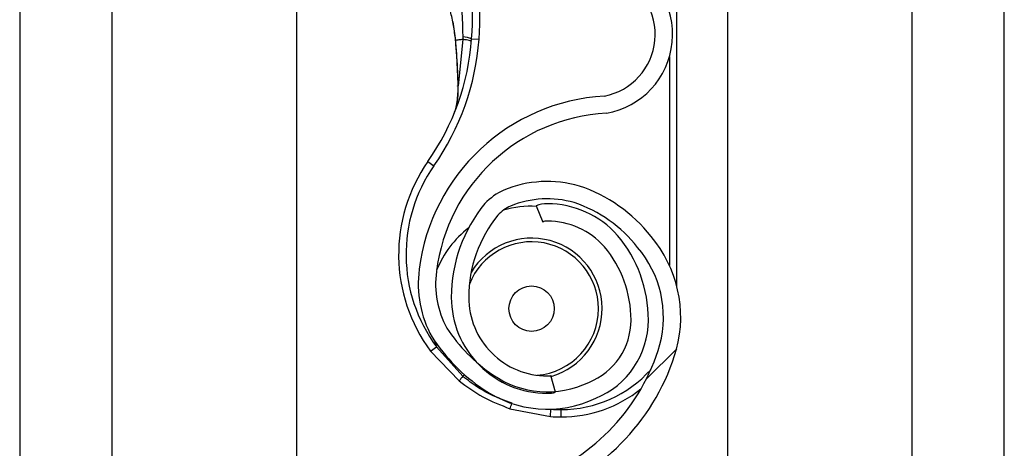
# Model space of a CAD drawing. Header units: inches. Extents: x 170 to 284, y 215 to 248.
# Tile 451 of 656: x 210.7562 to 210.8931, y 224.158 to 224.2177. Entities that reach past the tile are written whole.
import ezdxf

# ---------------------------------------------------------------- set-up
doc = ezdxf.new("R2010")
doc.units = ezdxf.units.IN
doc.header["$LTSCALE"] = 0.25
doc.header["$MEASUREMENT"] = 0
doc.layers.add('RH FRONT OF HOOD', color=7, linetype='Continuous')
pattern_1 = [(45, (200.7563139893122, 218.4993357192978), (-0.03026527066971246, 0.03026527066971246), [])]

msp = doc.modelspace()

# ---------------------------------------------------------------- hatches: boundary and pattern name
at = {"layer": 'RH FRONT OF HOOD'}
h = msp.add_hatch(dxfattribs=at)
h.set_pattern_fill('ANSI31', color=256, scale=0.34241245, angle=2.8e-322, style=0)
h.set_pattern_definition(pattern_1)
edge = h.paths.add_edge_path(flags=0)
edge.add_arc((210.829581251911, 224.1879290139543), 0.001712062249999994, 450.0000000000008, 472.2104203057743)
edge.add_line((210.8289340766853, 224.1895140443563), (210.8280215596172, 224.191748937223))
edge.add_arc((210.829581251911, 224.1879290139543), 0.004126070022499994, 449.9999999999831, 472.2104203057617, ccw=False)
edge.add_arc((210.829581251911, 224.1790262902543), 0.01302879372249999, 401.4761673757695, 449.99999999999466, ccw=False)
edge.add_arc((210.825335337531, 224.1758760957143), 0.01830194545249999, 360, 400.06137300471, ccw=False)
edge.add_arc((210.831875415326, 224.1758760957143), 0.01176186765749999, 292.1408576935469, 360, ccw=False)
edge.add_arc((210.829581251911, 224.1791290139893), 0.01566536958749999, 235.2570680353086, 295.4307998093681, ccw=False)
edge.add_arc((210.834820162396, 224.1872441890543), 0.02532140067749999, 212.8542481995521, 235.9809333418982, ccw=False)
edge.add_arc((210.826670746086, 224.1808753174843), 0.01504902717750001, 172.1557183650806, 209.3146496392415, ccw=False)
edge.add_arc((210.839100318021, 224.1795399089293), 0.02754708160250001, 453.308503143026, 532.9325737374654, ccw=False)
edge.add_arc((210.835847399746, 224.2156301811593), 0.008748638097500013, 280.9586189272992, 427.9414322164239)
edge.add_arc((210.8557071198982, 224.2779834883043), 0.05672062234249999, 179.5706357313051, 253.00989973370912, ccw=False)
edge.add_arc((211.014038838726, 224.2791819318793), 0.2150521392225, 163.4260275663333, 180.2060536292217, ccw=False)
edge.add_arc((210.835265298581, 224.3313313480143), 0.02884824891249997, 465.15884346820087, 521.4137567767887, ccw=False)
edge.add_arc((210.817939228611, 224.3858776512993), 0.0284373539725, 290.1205938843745, 343.7190675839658)
edge.add_arc((210.830779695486, 224.3817002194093), 0.01494630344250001, 345.2914408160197, 400.5471921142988)
edge.add_arc((210.827355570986, 224.3798854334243), 0.0187470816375, 397.9578745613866, 431.4396159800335)
edge.add_arc((210.829581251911, 224.3847134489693), 0.0134739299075, 433.877557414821, 472.2736457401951)
edge.add_arc((210.827013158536, 224.3917329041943), 0.006011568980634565, 474.982532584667, 495.7175736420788)
edge.add_arc((210.836806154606, 224.3844737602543), 0.01816498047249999, 500.8992600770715, 540.0000000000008)
edge.add_arc((210.829581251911, 224.3844737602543), 0.01094007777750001, 180, 270)
edge.add_arc((210.829581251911, 224.3753998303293), 0.001866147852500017, 270, 285.642246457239)
edge.add_line((210.8300844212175, 224.3736027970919), (210.8307353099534, 224.3712781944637))
edge.add_arc((210.829581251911, 224.3753998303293), 0.004280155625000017, 270.00000000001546, 285.6422464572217, ccw=False)
edge.add_arc((210.829581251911, 224.3844737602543), 0.01335408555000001, 179.9999999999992, 270.00000000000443, ccw=False)
edge.add_arc((210.836806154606, 224.3844737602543), 0.020578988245, 500.61135831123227, 540, ccw=False)
edge.add_arc((210.827013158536, 224.3917329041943), 0.008425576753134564, 474.57766718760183, 496.4997109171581, ccw=False)
edge.add_arc((210.829581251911, 224.3847134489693), 0.01588793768, 433.6903022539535, 472.4705806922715, ccw=False)
edge.add_arc((210.827355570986, 224.3798854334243), 0.02116108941, 398.1045307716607, 431.57717173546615, ccw=False)
edge.add_arc((210.830779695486, 224.3817002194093), 0.01736031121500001, 345.180248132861, 400.3658533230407, ccw=False)
edge.add_arc((210.817939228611, 224.3858776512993), 0.030851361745, 289.9181572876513, 343.77953759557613, ccw=False)
edge.add_arc((210.835265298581, 224.3313313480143), 0.02643424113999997, 464.9417095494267, 521.3236131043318)
edge.add_arc((211.014038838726, 224.2791819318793), 0.21263813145, 523.4376684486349, 540.2096895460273)
edge.add_arc((210.8557071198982, 224.2779834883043), 0.05430661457, 539.5566266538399, 613.1145348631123)
edge.add_arc((210.835847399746, 224.2156301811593), 0.01116264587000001, 280.0610388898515, 428.5290871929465, ccw=False)
edge.add_arc((210.839100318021, 224.1795399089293), 0.02513307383, 452.9714001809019, 532.9706577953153)
edge.add_arc((210.826670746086, 224.1808753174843), 0.01263501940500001, 532.0830472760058, 568.9826967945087)
edge.add_arc((210.834820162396, 224.1872441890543), 0.022907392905, 213.0443063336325, 236.0197152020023)
edge.add_arc((210.829581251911, 224.1791290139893), 0.01325136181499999, 235.1922404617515, 295.7352497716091)
edge.add_arc((210.831875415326, 224.1758760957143), 0.009347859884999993, 291.7225241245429, 360)
edge.add_arc((210.825335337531, 224.1758760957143), 0.01588793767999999, 360, 399.952178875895)
edge.add_arc((210.829581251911, 224.1790262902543), 0.01061478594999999, 401.6345013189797, 450.0000000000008)
h = msp.add_hatch(dxfattribs=at)
h.set_pattern_fill('ANSI31', color=256, scale=0.34241245, angle=2.8e-322, style=0)
h.set_pattern_definition(pattern_1)
edge = h.paths.add_edge_path(flags=0)
edge.add_arc((210.829581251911, 223.9824815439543), 0.001712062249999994, 450.0000000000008, 472.2104203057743)
edge.add_line((210.8289340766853, 223.9840665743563), (210.8280215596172, 223.986301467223))
edge.add_arc((210.829581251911, 223.9824815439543), 0.004126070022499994, 450, 472.2104203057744, ccw=False)
edge.add_arc((210.829581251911, 223.9735788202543), 0.01302879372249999, 401.47616737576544, 450, ccw=False)
edge.add_arc((210.825335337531, 223.9704286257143), 0.01830194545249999, 359.99999999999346, 400.0613730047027, ccw=False)
edge.add_arc((210.831875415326, 223.9704286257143), 0.01176186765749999, 292.1408576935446, 359.99999999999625, ccw=False)
edge.add_arc((210.829581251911, 223.9736815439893), 0.01566536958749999, 235.2570680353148, 295.4307998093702, ccw=False)
edge.add_arc((210.834820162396, 223.9817967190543), 0.02532140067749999, 212.8542481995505, 235.980933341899, ccw=False)
edge.add_arc((210.826670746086, 223.9754278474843), 0.01504902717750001, 172.1557183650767, 209.3146496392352, ccw=False)
edge.add_arc((210.839100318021, 223.9740924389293), 0.02754708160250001, 453.30850314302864, 532.9325737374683, ccw=False)
edge.add_arc((210.835847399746, 224.0101827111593), 0.008748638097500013, 280.9586189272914, 427.9414322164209)
edge.add_arc((210.8557071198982, 224.0725360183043), 0.05672062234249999, 179.5706357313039, 253.00989973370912, ccw=False)
edge.add_arc((211.014038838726, 224.0737344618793), 0.2150521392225, 163.4260275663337, 180.2060536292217, ccw=False)
edge.add_arc((210.835265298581, 224.1258838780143), 0.02884824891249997, 465.1588434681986, 521.4137567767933, ccw=False)
edge.add_arc((210.817939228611, 224.1804301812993), 0.0284373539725, 290.1205938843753, 343.7190675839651)
edge.add_arc((210.830779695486, 224.1762527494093), 0.01494630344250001, 345.2914408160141, 400.5471921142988)
edge.add_arc((210.827355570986, 224.1744379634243), 0.0187470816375, 397.9578745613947, 431.4396159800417)
edge.add_arc((210.829581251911, 224.1792659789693), 0.0134739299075, 433.877557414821, 472.273645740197)
edge.add_arc((210.827013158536, 224.1862854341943), 0.006011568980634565, 474.9825325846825, 495.7175736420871)
edge.add_arc((210.836806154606, 224.1790262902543), 0.01816498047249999, 500.8992600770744, 539.9999999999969)
edge.add_arc((210.829581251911, 224.1790262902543), 0.01094007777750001, 539.9999999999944, 630.0000000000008)
edge.add_arc((210.829581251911, 224.1699523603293), 0.001866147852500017, 270, 285.6422464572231)
edge.add_line((210.8300844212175, 224.1681553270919), (210.8307353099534, 224.1658307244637))
edge.add_arc((210.829581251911, 224.1699523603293), 0.004280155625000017, 269.9999999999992, 285.6422464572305, ccw=False)
edge.add_arc((210.829581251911, 224.1790262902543), 0.01335408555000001, 179.9999999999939, 269.9999999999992, ccw=False)
edge.add_arc((210.836806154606, 224.1790262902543), 0.020578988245, 500.6113583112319, 539.9999999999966, ccw=False)
edge.add_arc((210.827013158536, 224.1862854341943), 0.008425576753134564, 474.57766718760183, 496.4997109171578, ccw=False)
edge.add_arc((210.829581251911, 224.1792659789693), 0.01588793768, 433.690302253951, 472.4705806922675, ccw=False)
edge.add_arc((210.827355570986, 224.1744379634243), 0.02116108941, 398.10453077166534, 431.5771717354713, ccw=False)
edge.add_arc((210.830779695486, 224.1762527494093), 0.01736031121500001, 345.180248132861, 400.36585332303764, ccw=False)
edge.add_arc((210.817939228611, 224.1804301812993), 0.030851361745, 289.91815728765, 343.7795375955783, ccw=False)
edge.add_arc((210.835265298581, 224.1258838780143), 0.02643424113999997, 464.9417095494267, 521.3236131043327)
edge.add_arc((211.014038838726, 224.0737344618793), 0.21263813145, 523.4376684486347, 540.2096895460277)
edge.add_arc((210.8557071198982, 224.0725360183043), 0.05430661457, 539.5566266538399, 613.1145348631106)
edge.add_arc((210.835847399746, 224.0101827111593), 0.01116264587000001, 280.0610388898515, 428.5290871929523, ccw=False)
edge.add_arc((210.839100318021, 223.9740924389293), 0.02513307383, 452.971400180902, 532.9706577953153)
edge.add_arc((210.826670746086, 223.9754278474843), 0.01263501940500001, 532.0830472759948, 568.9826967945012)
edge.add_arc((210.834820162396, 223.9817967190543), 0.022907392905, 213.0443063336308, 236.0197152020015)
edge.add_arc((210.829581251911, 223.9736815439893), 0.01325136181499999, 235.1922404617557, 295.7352497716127)
edge.add_arc((210.831875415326, 223.9704286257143), 0.009347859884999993, 291.7225241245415, 359.9999999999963)
edge.add_arc((210.825335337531, 223.9704286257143), 0.01588793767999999, 359.9999999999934, 399.9521788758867)
edge.add_arc((210.829581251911, 223.9735788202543), 0.01061478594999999, 401.6345013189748, 450.0000000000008)

# ---------------------------------------------------------------- linework, layer by layer
for p, q in [((210.8931489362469, 220.1392235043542), (210.8931489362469, 224.3919861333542)), ((210.8546275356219, 224.3444764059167), (210.8546275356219, 220.1798849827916)), ((210.8803084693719, 224.3444764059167), (210.8803084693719, 220.1392235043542)), ((210.8931489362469, 220.1392235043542), (210.8931489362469, 224.3444764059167)), ((210.7561839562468, 224.2506718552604), (210.7561839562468, 220.1392235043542)), ((210.7690244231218, 220.1392235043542), (210.7690244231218, 224.2497177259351)), ((210.7947053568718, 224.2478094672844), (210.7947053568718, 224.080238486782)), ((210.8475911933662, 224.1805833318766), (210.8475911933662, 224.2330055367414)), ((210.8164238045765, 224.2173562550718), (210.8167886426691, 224.2147771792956)), ((210.8168306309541, 224.2146248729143), (210.8168166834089, 224.214792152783)), ((210.8178317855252, 224.2149210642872), (210.8171816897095, 224.2084870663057)), ((210.8190535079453, 224.2150202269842), (210.8200779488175, 224.214944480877)), ((210.8465639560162, 224.2125060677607), (210.8465639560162, 224.1834803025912)), ((210.8129731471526, 224.1979321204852), (210.813815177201, 224.197343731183)), ((210.8280215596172, 224.1917489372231), (210.8289340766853, 224.1895140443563)), ((210.8133370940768, 224.1715371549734), (210.8141625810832, 224.1721485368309)), ((210.813821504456, 224.1730939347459), (210.8141625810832, 224.1721485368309)), ((210.8178218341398, 224.1680564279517), (210.8141625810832, 224.1721485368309)), ((210.8133370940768, 224.1715371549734), (210.8173154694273, 224.1673924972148)), ((210.8178218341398, 224.1680564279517), (210.8180455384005, 224.1682761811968)), ((210.8307353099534, 224.1658307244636), (210.8300844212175, 224.1681553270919)), ((210.8243828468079, 224.1635375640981), (210.8300214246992, 224.1624366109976)), ((210.8300214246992, 224.1624366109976), (210.8300885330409, 224.1634616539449)), ((210.8314978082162, 224.1623883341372), (210.8314978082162, 224.1634155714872))]:
    msp.add_line(p, q, dxfattribs=at)
at = {"layer": 'RH FRONT OF HOOD', "flags": 128}
msp.add_lwpolyline([(210.8171481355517, 224.2084183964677), (210.8171203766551, 224.2084259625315), (210.8171013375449, 224.2084343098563), (210.8170915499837, 224.2084432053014), (210.8170912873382, 224.2084524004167), (210.8171005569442, 224.2084616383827), (210.8171190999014, 224.2084706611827), (210.8171463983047, 224.20847921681), (210.8171816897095, 224.2084870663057)], dxfattribs=at)
at = {"layer": 'RH FRONT OF HOOD'}
msp.add_circle((210.8273888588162, 224.1774544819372), 0.00315523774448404, dxfattribs=at)
for centre, radius, start, end in [((210.7760269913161, 224.2182015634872), 0.04417120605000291, 355.7713036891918, 16.9484674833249), ((210.7760269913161, 224.2182015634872), 0.04314396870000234, 355.771303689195, 16.94846748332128), ((210.835847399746, 224.2156301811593), 0.01116264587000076, 280.0610388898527, 68.52908719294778), ((210.835847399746, 224.2156301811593), 0.008748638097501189, 280.9586189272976, 67.94143221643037), ((210.7849054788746, 224.2175450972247), 0.03424124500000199, 325.055123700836, 355.771303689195), ((210.7849054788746, 224.2175450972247), 0.03526848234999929, 325.055123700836, 355.7713036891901), ((210.8168402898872, 224.2144470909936), 0.0001780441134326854, 93.10983559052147, 110.0707638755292), ((210.8167935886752, 224.214644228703), 3.319259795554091e-05, 244.2889319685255, 282.2874080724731), ((210.8177746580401, 224.2117612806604), 0.003500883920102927, 68.57435782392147, 89.04261803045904), ((210.839100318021, 224.1795399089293), 0.02754708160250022, 93.30850314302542, 172.9325737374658), ((210.839100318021, 224.1795399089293), 0.02513307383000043, 92.9714001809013, 172.9706577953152), ((210.8314978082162, 224.1849875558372), 0.02259922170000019, 145.055123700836, 216.5248216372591), ((210.8314978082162, 224.1849875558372), 0.02157198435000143, 145.055123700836, 216.5248216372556), ((210.827013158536, 224.1862854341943), 0.008425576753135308, 114.5776671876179, 136.4997109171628), ((210.829581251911, 224.1792659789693), 0.01588793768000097, 73.69030225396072, 112.4705806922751), ((210.827355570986, 224.1744379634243), 0.02116108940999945, 38.10453077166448, 71.57717173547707), ((210.829581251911, 224.1792659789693), 0.01347392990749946, 73.87755741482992, 112.2736457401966), ((210.836806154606, 224.1790262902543), 0.02057898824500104, 140.6113583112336, 179.9999999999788), ((210.827013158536, 224.1862854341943), 0.006011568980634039, 114.9825325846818, 135.7175736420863), ((210.8273888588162, 224.1774544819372), 0.01425087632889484, 87.35889654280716, 105.8277214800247), ((210.829581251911, 224.1879290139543), 0.004126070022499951, 89.99999999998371, 112.2104203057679), ((210.829581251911, 224.1790262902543), 0.01302879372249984, 41.47616737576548, 89.99999999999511), ((210.827355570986, 224.1744379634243), 0.01874708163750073, 37.95787456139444, 71.43961598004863), ((210.836806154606, 224.1790262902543), 0.01816498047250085, 140.8992600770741, 179.9999999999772), ((210.8273888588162, 224.1774544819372), 0.01425087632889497, 127.8333931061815, 157.9527498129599), ((210.829581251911, 224.1879290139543), 0.001712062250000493, 90, 112.210420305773), ((210.829581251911, 224.1790262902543), 0.01061478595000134, 41.63450131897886, 90), ((210.8273888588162, 224.1774544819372), 0.0098103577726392, 286.1585342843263, 149.0324419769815), ((210.825335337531, 224.1758760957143), 0.01830194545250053, 2.279821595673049e-11, 40.06137300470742), ((210.830779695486, 224.1762527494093), 0.01736031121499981, 345.180248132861, 40.36585332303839), ((210.8273888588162, 224.1774544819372), 0.009303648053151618, 0, 158.4588253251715), ((210.825335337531, 224.1758760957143), 0.0158879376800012, 2.605510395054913e-11, 39.95217887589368), ((210.830779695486, 224.1762527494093), 0.01494630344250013, 345.2914408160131, 40.54719211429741), ((210.826670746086, 224.1808753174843), 0.01504902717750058, 172.1557183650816, 209.3146496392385), ((210.826670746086, 224.1808753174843), 0.01263501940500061, 172.0830472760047, 208.9826967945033), ((210.829581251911, 224.1790262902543), 0.01335408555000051, 179.9999999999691, 269.9999999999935), ((210.829581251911, 224.1790262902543), 0.01094007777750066, 179.9999999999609, 269.9999999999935), ((210.8273888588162, 224.1774544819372), 0.009303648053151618, 274.6412277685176, 0), ((210.834820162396, 224.1872441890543), 0.0229073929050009, 213.0443063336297, 236.0197152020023), ((210.831875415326, 224.1758760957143), 0.00934785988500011, 291.7225241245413, 4.396798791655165e-11), ((210.831875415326, 224.1758760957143), 0.01176186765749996, 292.1408576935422, 3.582576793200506e-11), ((210.834820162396, 224.1872441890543), 0.02532140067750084, 212.8542481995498, 235.9809333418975), ((210.817939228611, 224.1804301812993), 0.02843735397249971, 290.1205938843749, 343.7190675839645), ((210.817939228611, 224.1804301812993), 0.03085136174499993, 289.91815728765, 343.7795375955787), ((210.8244957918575, 224.1624412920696), 0.008721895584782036, 139.9244128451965, 145.4117204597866), ((210.829581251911, 224.1791290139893), 0.01325136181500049, 235.1922404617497, 295.7352497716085), ((210.829581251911, 224.1699523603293), 0.001866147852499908, 269.9999999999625, 285.6422464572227), ((210.8314978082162, 224.1801937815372), 0.01677821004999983, 269.9999999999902, 317.9734601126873), ((210.829581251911, 224.1791290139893), 0.01566536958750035, 235.2570680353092, 295.4307998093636), ((210.829581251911, 224.1699523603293), 0.004280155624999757, 269.9999999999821, 285.6422464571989), ((210.8314978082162, 224.1801937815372), 0.01780544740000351, 269.9999999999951, 308.5921886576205), ((210.8167873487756, 224.1667110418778), 0.008231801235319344, 337.3243224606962, 342.6867957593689), ((210.8314978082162, 224.1849875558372), 0.02259922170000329, 266.2542590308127, 270), ((210.8314978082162, 224.1849875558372), 0.02157198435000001, 266.2542590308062, 269.9999999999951)]:
    msp.add_arc(centre, radius, start, end, dxfattribs=at)
for points, knots in [([(210.8157399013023, 224.2288297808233), (210.8157399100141, 224.2288297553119), (210.8159257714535, 224.2282854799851), (210.8165992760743, 224.2261266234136), (210.817586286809, 224.2216188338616), (210.817742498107, 224.2175961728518), (210.8178331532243, 224.2152616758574)], [0, 0, 0, 0, 5.869764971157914e-06, 0.1252288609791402, 0.4923383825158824, 1, 1, 1, 1]), ([(210.8168166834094, 224.214792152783), (210.8167354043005, 224.2154867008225), (210.8165747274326, 224.2168597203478), (210.816099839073, 224.2188917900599), (210.8154151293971, 224.2211354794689), (210.8144028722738, 224.2237393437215), (210.8135384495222, 224.2255750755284), (210.8130676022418, 224.2265749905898)], [0, 0, 0, 0, 0.1627420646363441, 0.3217171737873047, 0.4905672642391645, 0.7225142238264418, 0.9999999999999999, 0.9999999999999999, 0.9999999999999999, 0.9999999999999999]), ([(210.8167886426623, 224.2147771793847), (210.8167807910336, 224.2147775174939), (210.8167648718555, 224.2147782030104), (210.8167640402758, 224.2147814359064), (210.8167795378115, 224.2147860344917), (210.8168044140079, 224.2147901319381), (210.8168166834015, 224.2147921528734)], [0, 0, 0, 0, 0.2466091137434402, 0.5000000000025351, 0.753390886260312, 0.9999999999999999, 0.9999999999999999, 0.9999999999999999, 0.9999999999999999]), ([(210.8168006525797, 224.2146117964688), (210.816860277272, 224.2138906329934), (210.8170316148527, 224.2118182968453), (210.8171021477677, 224.2097602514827), (210.8171481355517, 224.2084183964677)], [0, 0, 0, 0, 0.3479954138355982, 1, 1, 1, 1]), ([(210.8178317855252, 224.2149210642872), (210.8177773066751, 224.2149148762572), (210.8175254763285, 224.2148862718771), (210.8171607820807, 224.2148415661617), (210.816920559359, 224.2148070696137), (210.816816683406, 224.2147921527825)], [0, 0, 0, 0, 0.1354579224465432, 0.6261588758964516, 1, 1, 1, 1]), ([(210.8171816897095, 224.2084870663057), (210.8171283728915, 224.2098170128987), (210.8170467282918, 224.2118535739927), (210.8168862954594, 224.2139110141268), (210.8168306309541, 224.2146248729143)], [0, 0, 0, 0, 0.6530354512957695, 1, 1, 1, 1]), ([(210.8178331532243, 224.2152616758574), (210.8178329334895, 224.2151481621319), (210.8178327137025, 224.2150346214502), (210.8178317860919, 224.2149210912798), (210.8178317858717, 224.2149210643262)], [0, 0, 0, 0, 0.9997625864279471, 1, 1, 1, 1]), ([(210.8166826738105, 224.2047907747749), (210.8167543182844, 224.2050183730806), (210.8170183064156, 224.2058570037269), (210.8171506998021, 224.207194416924), (210.8171751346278, 224.2082136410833), (210.8171816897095, 224.2084870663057)], [0, 0, 0, 0, 0.2141804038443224, 0.7891897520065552, 1, 1, 1, 1]), ([(210.8171481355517, 224.2084183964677), (210.817153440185, 224.2081374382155), (210.8171697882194, 224.2072715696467), (210.8170495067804, 224.206458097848), (210.8169682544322, 224.2059085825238)], [0, 0, 0, 0, 0.3244814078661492, 0.9999999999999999, 0.9999999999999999, 0.9999999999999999, 0.9999999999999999]), ([(210.8246669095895, 224.1643227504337), (210.8236583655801, 224.1646861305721), (210.8216120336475, 224.165423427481), (210.8193669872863, 224.1668078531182), (210.8181662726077, 224.1677781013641), (210.8178218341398, 224.1680564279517)], [0, 0, 0, 0, 0.4093476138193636, 0.8305647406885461, 1, 1, 1, 1]), ([(210.8173154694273, 224.1673924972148), (210.818388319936, 224.1666037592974), (210.8205696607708, 224.1650000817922), (210.8230980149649, 224.164030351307), (210.8243828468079, 224.1635375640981)], [0, 0, 0, 0, 0.4918307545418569, 1, 1, 1, 1])]:
    msp.add_open_spline(points, degree=3, knots=knots, dxfattribs=at)
msp.add_open_spline([(210.8190246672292, 224.214656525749), (210.8190102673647, 224.2146739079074), (210.8189814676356, 224.2147086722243), (210.818732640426, 224.2147750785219), (210.8183567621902, 224.2148472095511), (210.8180067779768, 224.2148964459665), (210.8178317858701, 224.2149210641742)], degree=3, dxfattribs=at)

doc.saveas('drawing.dxf')
